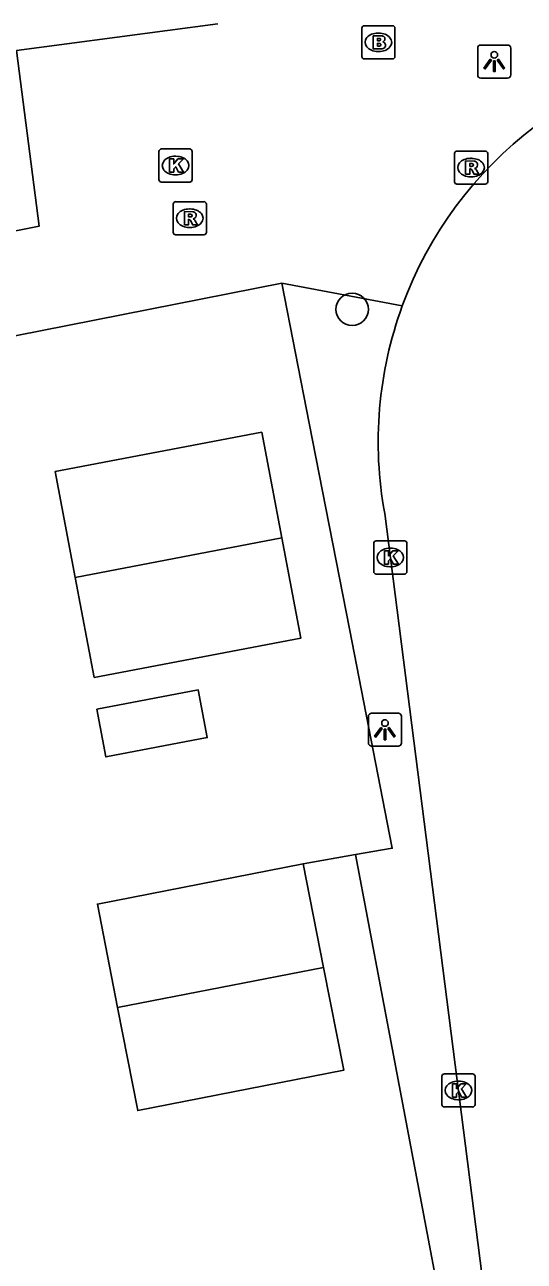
# Model space of a CAD drawing. Extents: x 158474 to 159560, y 388525 to 389605.
# Drawn here: x 159285.1 to 159300.16, y 388954.85 to 388992.17 of the extents above; entities that cross this region are included whole.
import ezdxf

# ---------------------------------------------------------------- set-up
doc = ezdxf.new("R2010")
doc.units = 0
for name, color, linetype in [('IMGEO_Boom', 7, 'Continuous'), ('IMGEO_Brandkraan', 7, 'Continuous'), ('IMGEO_Hek', 7, 'Continuous'), ('IMGEO_Kolk', 7, 'Continuous'), ('IMGEO_Lichtpunt', 7, 'Continuous'), ('IMGEO_Muur', 7, 'Continuous'), ('IMGEO_Pand', 7, 'Continuous'), ('IMGEO_Rijbaan_lokaal_open', 7, 'Continuous'), ('IMGEO_Rioolput', 7, 'Continuous'), ('IMGEO_Voetpad_open', 7, 'Continuous')]:
    doc.layers.add(name, color=color, linetype=linetype)

msp = doc.modelspace()

# ---------------------------------------------------------------- linework, layer by layer
at = {"layer": 'IMGEO_Boom'}
msp.add_circle((159294.972, 388983.578), 0.489, dxfattribs=at)
at = {"layer": 'IMGEO_Brandkraan'}
for p, q in [((159295.263, 388991.212), (159295.263, 388992.064)), ((159295.338, 388992.138), (159296.19, 388992.138)), ((159295.751, 388991.918), (159295.776, 388991.918)), ((159296.264, 388992.064), (159296.264, 388991.212)), ((159296.19, 388991.138), (159295.338, 388991.138)), ((159295.774, 388991.358), (159295.749, 388991.358))]:
    msp.add_line(p, q, dxfattribs=at)
for points in [[(159295.263, 388991.212), (159295.263, 388992.064)], [(159295.338, 388992.138), (159296.19, 388992.138)], [(159296.264, 388992.064), (159296.264, 388991.212)], [(159295.611, 388991.838), (159295.611, 388991.438), (159295.824, 388991.438)], [(159295.842, 388991.838), (159295.611, 388991.838)], [(159295.79, 388991.757), (159295.736, 388991.757), (159295.736, 388991.681)], [(159295.736, 388991.681), (159295.789, 388991.681)], [(159295.798, 388991.605), (159295.736, 388991.605), (159295.736, 388991.524)], [(159295.736, 388991.524), (159295.798, 388991.524)], [(159296.19, 388991.138), (159295.338, 388991.138)]]:
    msp.add_lwpolyline(points, dxfattribs=at)
for centre, radius, start, end in [((159295.34, 388992.062), 0.0765, 91.552, 178.448), ((159295.34, 388992.062), 0.0765, 91.552, 178.448), ((159296.188, 388992.062), 0.0765, 1.552, 88.448), ((159296.188, 388992.062), 0.0765, 1.552, 88.448), ((159295.791, 388991.719), 0.0379, 267.8285, 90.9355), ((159295.799, 388991.564), 0.0404, 269.8759, 90.5077), ((159295.846, 388991.693), 0.145, 59.4692, 91.5367), ((159295.871, 388991.74), 0.0922, 285.5137, 58.1501), ((159295.876, 388991.548), 0.105, 301.3115, 78.989), ((159295.34, 388991.214), 0.0765, 181.552, 268.448), ((159295.34, 388991.214), 0.0765, 181.552, 268.448), ((159295.83, 388991.689), 0.251, 268.6676, 293.5347), ((159296.188, 388991.214), 0.0765, 271.552, 358.448), ((159296.188, 388991.214), 0.0765, 271.552, 358.448)]:
    msp.add_arc(centre, radius, start, end, dxfattribs=at)
for centre, major_axis, ratio, start_param, end_param in [((159295.75, 388991.638), (-0.387, 0.002), 0.722429, 4.712389, 7.853982), ((159295.775, 388991.638), (-0.39, 0.002), 0.717154, 1.570796, 4.712389)]:
    msp.add_ellipse(centre, major_axis=major_axis, ratio=ratio, start_param=start_param, end_param=end_param, dxfattribs=at)
at = {"layer": 'IMGEO_Hek'}
msp.add_lwpolyline([(159294.891, 388973.933), (159295.396, 388971.348)], dxfattribs=at)
at = {"layer": 'IMGEO_Kolk'}
for p, q in [((159289.144, 388987.493), (159289.144, 388988.345)), ((159289.219, 388988.419), (159290.071, 388988.419)), ((159289.632, 388988.199), (159289.657, 388988.199)), ((159290.145, 388988.345), (159290.145, 388987.493)), ((159290.071, 388987.419), (159289.219, 388987.419)), ((159289.655, 388987.639), (159289.63, 388987.639)), ((159295.698, 388976.589), (159296.55, 388976.589)), ((159295.623, 388975.663), (159295.623, 388976.515)), ((159296.111, 388976.369), (159296.136, 388976.369)), ((159296.624, 388976.515), (159296.624, 388975.663)), ((159296.55, 388975.589), (159295.698, 388975.589)), ((159296.134, 388975.809), (159296.109, 388975.809)), ((159297.679, 388959.578), (159297.679, 388960.43)), ((159297.754, 388960.504), (159298.606, 388960.504)), ((159298.167, 388960.284), (159298.192, 388960.284)), ((159298.68, 388960.43), (159298.68, 388959.578)), ((159298.606, 388959.504), (159297.754, 388959.504)), ((159298.19, 388959.724), (159298.165, 388959.724))]:
    msp.add_line(p, q, dxfattribs=at)
for points in [[(159289.144, 388987.493), (159289.144, 388988.345)], [(159289.219, 388988.419), (159290.071, 388988.419)], [(159290.145, 388988.345), (159290.145, 388987.493)], [(159289.465, 388988.119), (159289.588, 388988.119), (159289.588, 388987.968), (159289.718, 388988.119), (159289.882, 388988.119), (159289.736, 388987.968), (159289.889, 388987.719), (159289.737, 388987.719), (159289.652, 388987.883), (159289.588, 388987.816), (159289.588, 388987.719), (159289.465, 388987.719), (159289.465, 388988.119)], [(159290.071, 388987.419), (159289.219, 388987.419)], [(159295.698, 388976.589), (159296.55, 388976.589)], [(159295.623, 388975.663), (159295.623, 388976.515)], [(159295.944, 388976.289), (159296.067, 388976.289), (159296.067, 388976.138), (159296.197, 388976.289), (159296.361, 388976.289), (159296.215, 388976.138), (159296.368, 388975.889), (159296.216, 388975.889), (159296.131, 388976.053), (159296.067, 388975.986), (159296.067, 388975.889), (159295.944, 388975.889), (159295.944, 388976.289)], [(159296.624, 388976.515), (159296.624, 388975.663)], [(159296.55, 388975.589), (159295.698, 388975.589)], [(159297.679, 388959.578), (159297.679, 388960.43)], [(159297.754, 388960.504), (159298.606, 388960.504)], [(159298, 388960.204), (159298.123, 388960.204), (159298.123, 388960.053), (159298.253, 388960.204), (159298.417, 388960.204), (159298.271, 388960.053), (159298.424, 388959.804), (159298.272, 388959.804), (159298.187, 388959.968), (159298.123, 388959.901), (159298.123, 388959.804), (159298, 388959.804), (159298, 388960.204)], [(159298.68, 388960.43), (159298.68, 388959.578)], [(159298.606, 388959.504), (159297.754, 388959.504)]]:
    msp.add_lwpolyline(points, dxfattribs=at)
for centre, start, end in [((159289.221, 388988.343), 91.552, 178.448), ((159289.221, 388988.343), 91.552, 178.448), ((159290.069, 388988.343), 1.552, 88.448), ((159290.069, 388988.343), 1.552, 88.448), ((159289.221, 388987.495), 181.552, 268.448), ((159289.221, 388987.495), 181.552, 268.448), ((159290.069, 388987.495), 271.552, 358.448), ((159290.069, 388987.495), 271.552, 358.448), ((159295.7, 388976.513), 91.552, 178.448), ((159295.7, 388976.513), 91.552, 178.448), ((159296.548, 388976.513), 1.552, 88.448), ((159296.548, 388976.513), 1.552, 88.448), ((159295.7, 388975.665), 181.552, 268.448), ((159295.7, 388975.665), 181.552, 268.448), ((159296.548, 388975.665), 271.552, 358.448), ((159296.548, 388975.665), 271.552, 358.448), ((159297.756, 388960.428), 91.552, 178.448), ((159297.756, 388960.428), 91.552, 178.448), ((159298.604, 388960.428), 1.552, 88.448), ((159298.604, 388960.428), 1.552, 88.448), ((159297.756, 388959.58), 181.552, 268.448), ((159297.756, 388959.58), 181.552, 268.448), ((159298.604, 388959.58), 271.552, 358.448), ((159298.604, 388959.58), 271.552, 358.448)]:
    msp.add_arc(centre, 0.0765, start, end, dxfattribs=at)
for centre, major_axis, ratio, start_param, end_param in [((159289.631, 388987.919), (-0.387, 0.002), 0.722429, 4.712389, 7.853982), ((159289.656, 388987.919), (-0.39, 0.002), 0.717154, 1.570796, 4.712389), ((159296.11, 388976.089), (-0.387, 0.002), 0.722429, 4.712389, 7.853982), ((159296.135, 388976.089), (-0.39, 0.002), 0.717154, 1.570796, 4.712389), ((159298.166, 388960.004), (-0.387, 0.002), 0.722429, 4.712389, 7.853982), ((159298.191, 388960.004), (-0.39, 0.002), 0.717154, 1.570796, 4.712389)]:
    msp.add_ellipse(centre, major_axis=major_axis, ratio=ratio, start_param=start_param, end_param=end_param, dxfattribs=at)
at = {"layer": 'IMGEO_Lichtpunt'}
for p, q in [((159299.664, 388991.556), (159298.856, 388991.556)), ((159299.664, 388991.556), (159298.856, 388991.556)), ((159298.762, 388991.461), (159298.762, 388990.654)), ((159298.762, 388991.461), (159298.762, 388990.654)), ((159299.758, 388990.654), (159299.758, 388991.461)), ((159299.758, 388990.654), (159299.758, 388991.461)), ((159298.856, 388990.56), (159299.664, 388990.56)), ((159298.856, 388990.56), (159299.664, 388990.56)), ((159296.366, 388971.39), (159295.558, 388971.39)), ((159296.366, 388971.39), (159295.558, 388971.39)), ((159295.464, 388971.295), (159295.464, 388970.488)), ((159295.464, 388971.295), (159295.464, 388970.488)), ((159296.46, 388970.488), (159296.46, 388971.295)), ((159296.46, 388970.488), (159296.46, 388971.295)), ((159295.558, 388970.394), (159296.366, 388970.394)), ((159295.558, 388970.394), (159296.366, 388970.394))]:
    msp.add_line(p, q, dxfattribs=at)
for points in [[(159299.136, 388991.125), (159299.175, 388991.097), (159298.987, 388990.835), (159298.949, 388990.862), (159299.136, 388991.125)], [(159299.348, 388991.097), (159299.386, 388991.124), (159299.573, 388990.862), (159299.534, 388990.834), (159299.348, 388991.097)], [(159299.238, 388991.077), (159299.285, 388991.077), (159299.285, 388990.755), (159299.238, 388990.755), (159299.238, 388991.077)], [(159295.838, 388970.959), (159295.877, 388970.931), (159295.689, 388970.669), (159295.651, 388970.696), (159295.838, 388970.959)], [(159295.94, 388970.911), (159295.987, 388970.911), (159295.987, 388970.589), (159295.94, 388970.589), (159295.94, 388970.911)], [(159296.05, 388970.931), (159296.088, 388970.958), (159296.275, 388970.696), (159296.236, 388970.668), (159296.05, 388970.931)]]:
    msp.add_lwpolyline(points, dxfattribs=at)
for centre in [(159299.261, 388991.259), (159295.963, 388971.093)]:
    msp.add_circle(centre, 0.0994, dxfattribs=at)
for centre, start, end in [((159298.856, 388991.461), 90, 180), ((159298.856, 388991.461), 90, 180), ((159299.664, 388991.461), 0, 90), ((159299.664, 388991.461), 0, 90), ((159298.856, 388990.654), 180, 270), ((159298.856, 388990.654), 180, 270), ((159299.664, 388990.654), 270, 0), ((159299.664, 388990.654), 270, 360), ((159295.558, 388971.295), 90, 180), ((159295.558, 388971.295), 90, 180), ((159296.366, 388971.295), 0, 90), ((159296.366, 388971.295), 0, 90), ((159295.558, 388970.488), 180, 270), ((159295.558, 388970.488), 180, 270), ((159296.366, 388970.488), 270, 0), ((159296.366, 388970.488), 270, 360)]:
    msp.add_arc(centre, 0.0946, start, end, dxfattribs=at)
at = {"layer": 'IMGEO_Muur'}
for points in [[(159296.184, 388967.314), (159295.396, 388971.348)], [(159296.184, 388967.314), (159295.075, 388967.12)], [(159295.075, 388967.12), (159293.499, 388966.844)], [(159296.25, 388960.912), (159297.66, 388953.458)]]:
    msp.add_lwpolyline(points, dxfattribs=at)
at = {"layer": 'IMGEO_Pand'}
for points in [[(159286.619, 388975.481), (159286.011, 388978.683), (159292.247, 388979.869), (159292.852, 388976.683)], [(159292.852, 388976.683), (159293.428, 388973.655), (159287.192, 388972.469), (159286.619, 388975.481)], [(159286.619, 388975.481), (159292.852, 388976.683)], [(159287.272, 388971.512), (159290.328, 388972.094), (159290.602, 388970.653), (159287.546, 388970.072), (159287.272, 388971.512)], [(159287.897, 388962.505), (159287.286, 388965.629), (159293.499, 388966.844), (159294.112, 388963.712)], [(159294.112, 388963.712), (159294.718, 388960.612), (159288.504, 388959.397), (159287.897, 388962.505)], [(159294.112, 388963.712), (159287.897, 388962.505)]]:
    msp.add_lwpolyline(points, dxfattribs=at)
at = {"layer": 'IMGEO_Rijbaan_lokaal_open'}
for points in [[(159284.851, 388991.395), (159290.925, 388992.198)], [(159298.957, 388953.914), (159295.954, 388977.418)]]:
    msp.add_lwpolyline(points, dxfattribs=at)
for centre, radius, start, end in [((159307.718, 388979.573), 11.96, 94.571, 159.9125), ((159307.713, 388979.573), 11.955, 159.903, 190.3865)]:
    msp.add_arc(centre, radius, start, end, dxfattribs=at)
at = {"layer": 'IMGEO_Rioolput'}
for p, q in [((159298.06, 388987.43), (159298.06, 388988.282)), ((159298.135, 388988.356), (159298.987, 388988.356)), ((159298.548, 388988.136), (159298.573, 388988.136)), ((159299.061, 388988.282), (159299.061, 388987.43)), ((159298.571, 388987.576), (159298.546, 388987.576)), ((159298.987, 388987.356), (159298.135, 388987.356)), ((159289.573, 388985.902), (159289.573, 388986.754)), ((159289.648, 388986.828), (159290.5, 388986.828)), ((159290.574, 388986.754), (159290.574, 388985.902)), ((159290.061, 388986.608), (159290.086, 388986.608)), ((159290.084, 388986.048), (159290.059, 388986.048)), ((159290.5, 388985.828), (159289.648, 388985.828))]:
    msp.add_line(p, q, dxfattribs=at)
for points in [[(159298.06, 388987.43), (159298.06, 388988.282)], [(159298.135, 388988.356), (159298.987, 388988.356)], [(159299.061, 388988.282), (159299.061, 388987.43)], [(159298.649, 388988.054), (159298.397, 388988.056), (159298.397, 388987.656)], [(159298.397, 388987.656), (159298.521, 388987.656), (159298.521, 388987.818), (159298.532, 388987.818)], [(159298.575, 388987.975), (159298.521, 388987.975), (159298.521, 388987.894)], [(159298.521, 388987.894), (159298.573, 388987.894)], [(159298.579, 388987.789), (159298.65, 388987.656), (159298.79, 388987.656), (159298.725, 388987.782)], [(159298.987, 388987.356), (159298.135, 388987.356)], [(159289.573, 388985.902), (159289.573, 388986.754)], [(159289.648, 388986.828), (159290.5, 388986.828)], [(159290.574, 388986.754), (159290.574, 388985.902)], [(159290.162, 388986.526), (159289.91, 388986.528), (159289.91, 388986.128)], [(159289.91, 388986.128), (159290.034, 388986.128), (159290.034, 388986.29), (159290.045, 388986.29)], [(159290.088, 388986.447), (159290.034, 388986.447), (159290.034, 388986.366)], [(159290.034, 388986.366), (159290.086, 388986.366)], [(159290.092, 388986.261), (159290.163, 388986.128), (159290.303, 388986.128), (159290.238, 388986.254)], [(159290.5, 388985.828), (159289.648, 388985.828)]]:
    msp.add_lwpolyline(points, dxfattribs=at)
for centre, radius, start, end in [((159298.137, 388988.28), 0.0765, 91.552, 178.448), ((159298.137, 388988.28), 0.0765, 91.552, 178.448), ((159298.985, 388988.28), 0.0765, 1.552, 88.448), ((159298.985, 388988.28), 0.0765, 1.552, 88.448), ((159298.531, 388987.765), 0.0533, 26.0293, 88.6989), ((159298.557, 388988.083), 0.19, 274.7715, 282.9687), ((159298.581, 388987.879), 0.0964, 77.0061, 93.1865), ((159298.595, 388987.936), 0.0378, 276.6634, 79.6772), ((159298.648, 388987.944), 0.109, 350.3612, 89.416), ((159298.646, 388987.944), 0.112, 277.5842, 350.9817), ((159298.63, 388987.729), 0.108, 29.5134, 73.7905), ((159298.137, 388987.432), 0.0765, 181.552, 268.448), ((159298.137, 388987.432), 0.0765, 181.552, 268.448), ((159298.985, 388987.432), 0.0765, 271.552, 358.448), ((159298.985, 388987.432), 0.0765, 271.552, 358.448), ((159289.65, 388986.752), 0.0765, 91.552, 178.448), ((159289.65, 388986.752), 0.0765, 91.552, 178.448), ((159290.498, 388986.752), 0.0765, 1.552, 88.448), ((159290.498, 388986.752), 0.0765, 1.552, 88.448), ((159290.044, 388986.237), 0.0533, 26.0293, 88.6989), ((159290.07, 388986.555), 0.19, 274.7715, 282.9687), ((159290.094, 388986.351), 0.0964, 77.0061, 93.1865), ((159290.108, 388986.408), 0.0378, 276.6634, 79.6772), ((159290.161, 388986.416), 0.109, 350.3612, 89.416), ((159290.159, 388986.416), 0.112, 277.5842, 350.9817), ((159290.143, 388986.201), 0.108, 29.5134, 73.7905), ((159289.65, 388985.904), 0.0765, 181.552, 268.448), ((159289.65, 388985.904), 0.0765, 181.552, 268.448), ((159290.498, 388985.904), 0.0765, 271.552, 358.448), ((159290.498, 388985.904), 0.0765, 271.552, 358.448)]:
    msp.add_arc(centre, radius, start, end, dxfattribs=at)
for centre, major_axis, ratio, start_param, end_param in [((159298.547, 388987.856), (-0.387, 0.002), 0.722429, 4.712389, 7.853982), ((159298.572, 388987.856), (-0.39, 0.002), 0.717154, 1.570796, 4.712389), ((159290.06, 388986.328), (-0.387, 0.002), 0.722429, 4.712389, 7.853982), ((159290.085, 388986.328), (-0.39, 0.002), 0.717154, 1.570796, 4.712389)]:
    msp.add_ellipse(centre, major_axis=major_axis, ratio=ratio, start_param=start_param, end_param=end_param, dxfattribs=at)
at = {"layer": 'IMGEO_Voetpad_open'}
for points in [[(159271.233, 388983.248), (159285.529, 388986.084), (159284.851, 388991.395)], [(159292.853, 388984.37), (159271.963, 388980.24)], [(159295.328, 388936.881), (159295.673, 388938.164), (159297.885, 388946.363), (159296.352, 388953.162), (159297.66, 388953.458), (159296.25, 388960.912), (159295.075, 388967.12), (159296.184, 388967.314), (159295.396, 388971.348), (159294.891, 388973.933), (159293.679, 388980.141), (159292.853, 388984.37)], [(159296.486, 388983.681), (159292.853, 388984.37)]]:
    msp.add_lwpolyline(points, dxfattribs=at)

doc.saveas('drawing.dxf')
